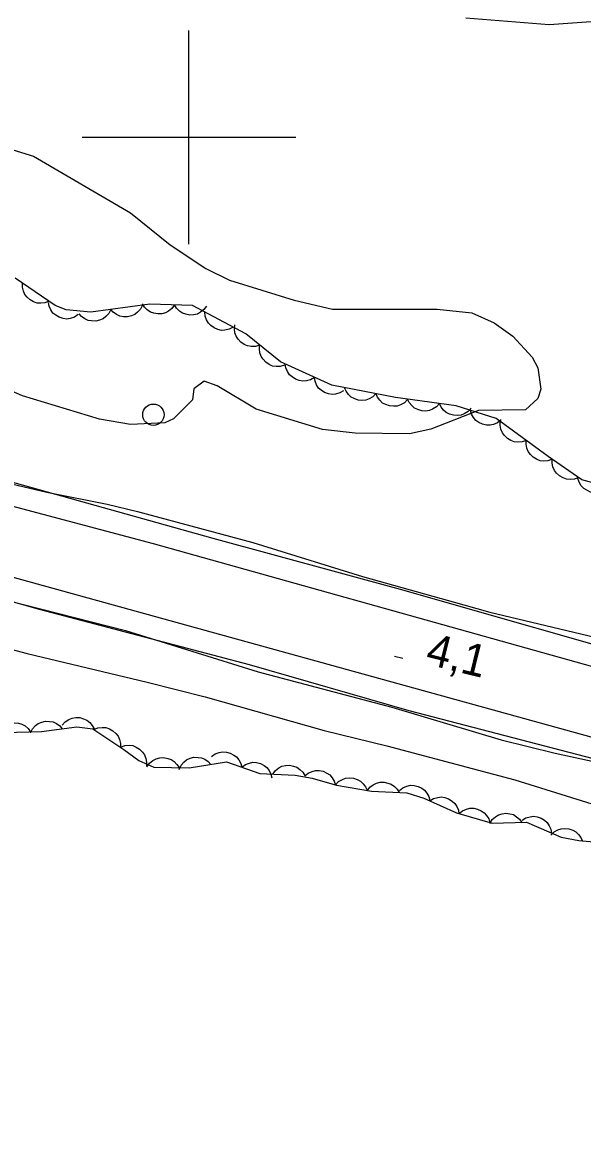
# Model space of a CAD drawing. Extents: x 336540 to 340074, y 5572036 to 5573747.
# Drawn here: x 337984.4 to 338036.8, y 5572505.5 to 5572610.7 of the extents above; entities that cross this region are included whole.
import ezdxf

# ---------------------------------------------------------------- set-up
doc = ezdxf.new("R2010")
doc.units = 0
for name, color, linetype in [('Niveau 2', 7, 'Continuous'), ('Niveau 21', 7, 'Continuous'), ('Niveau 22', 7, 'Continuous'), ('Niveau 3', 7, 'Continuous'), ('Niveau 36', 7, 'Continuous'), ('Niveau 44', 7, 'Continuous'), ('Niveau 61', 7, 'Continuous')]:
    doc.layers.add(name, color=color, linetype=linetype)

msp = doc.modelspace()

# ---------------------------------------------------------------- linework, layer by layer
at = {"layer": 'Niveau 2'}
for points in [[(338025.92, 5572611.16), (338033.73, 5572610.54), (338042.85, 5572611.19), (338048.48, 5572610.11), (338050.38, 5572609.36), (338051.82, 5572607.91)], [(337974.11, 5572601.69), (337985.45, 5572598.23), (337994.53, 5572592.93), (337998.23, 5572589.91), (338001.57, 5572587.71), (338003.81, 5572586.61), (338009.85, 5572584.73), (338013.44, 5572583.89), (338023.25, 5572583.89), (338026.49, 5572583.56), (338028.57, 5572582.63), (338030.31, 5572581.36), (338032.12, 5572579.42), (338032.66, 5572578.42), (338032.95, 5572576.41), (338032.65, 5572575.55), (338031.52, 5572574.47), (338027.12, 5572574.43), (338022.64, 5572572.67), (338020.64, 5572572.22), (338015.56, 5572572.3), (338012.49, 5572572.65), (338006.3, 5572574.55), (338002.64, 5572576.72), (338001.43, 5572577.17), (338000.45, 5572576.46), (338000.34, 5572575.42), (337998.56, 5572573.64), (337997.73, 5572573.25), (337994.54, 5572573.1), (337991.63, 5572573.61), (337984.42, 5572575.78), (337980.95, 5572577.29)], [(337928.57, 5572582.16), (337931.7, 5572581.8), (337933.44, 5572581.44), (337935.27, 5572580.92), (337943, 5572578.08), (337946.18, 5572577.09), (337949.67, 5572576.14), (337955.64, 5572574.6), (337959.79, 5572573.91), (337962.86, 5572573.11), (337966.03, 5572572.43), (337969.04, 5572571.63), (337975.99, 5572569.41), (337978.58, 5572568.69), (337986.71, 5572566.76), (337992.35, 5572565.64), (337995.17, 5572564.97), (338005.99, 5572562.05), (338016.24, 5572558.87), (338025.72, 5572556.22), (338028.18, 5572555.55), (338039.95, 5572552.73)], [(337923.55, 5572574.39), (337933.91, 5572572.26), (337937.07, 5572571.44), (337939.01, 5572570.83), (337944.78, 5572568.69), (337947.28, 5572567.97), (337951.75, 5572565.24), (337953.36, 5572564.41), (337954.66, 5572563.88), (337957.77, 5572563.06), (337963.88, 5572561.64), (337973.47, 5572559.07), (337994.05, 5572553.82), (338006.48, 5572549.95), (338018.99, 5572546.65), (338029.24, 5572543.58), (338034.28, 5572542.35), (338041.94, 5572540.69)]]:
    msp.add_lwpolyline(points, dxfattribs=at)
at = {"layer": 'Niveau 21'}
for points in [[(337852.67, 5572595.36), (337877.92, 5572592.21), (337886.53, 5572590.79), (337896.3, 5572589.3), (337911.48, 5572586.3), (337919.32, 5572584.52), (337938.99, 5572579.49), (337949.13, 5572577.04), (337958.15, 5572574.55), (337974.09, 5572570.34), (338002.25, 5572562.48), (338019.76, 5572557.7), (338045.15, 5572550.46), (338072.57, 5572543.02), (338093.43, 5572537.04), (338106.61, 5572533.4)], [(338210.81, 5572505.65), (338121.36, 5572527.18), (338108.36, 5572530.69), (337996.68, 5572561.95), (337968.61, 5572569.39), (337945.48, 5572576), (337926.49, 5572580.78), (337907.72, 5572584.55), (337885.39, 5572588.48), (337861.37, 5572592.2), (337856.01, 5572592.59)], [(337718.4, 5572591.92), (337765.14, 5572590.89), (337804.96, 5572589.57), (337824.13, 5572588.53), (337849.6, 5572586.58), (337868.45, 5572584.69), (337881.74, 5572582.9), (337902.53, 5572579.22), (337918.92, 5572575.87), (337936.88, 5572571.39), (337978.65, 5572560.16), (338042.36, 5572542.58), (338110.03, 5572523.64), (338143.89, 5572514.94), (338182.77, 5572505.53)], [(337711.5, 5572590.18), (337758.99, 5572589.08), (337776.73, 5572588.81), (337827.41, 5572586.99), (337834.4, 5572586.55), (337856.72, 5572584.32), (337865.01, 5572583.33), (337889.61, 5572579.82), (337897.73, 5572578.58), (337904.3, 5572577.39), (337909.38, 5572576.27), (337913.22, 5572575.33), (337953.56, 5572564.99), (337985.99, 5572555.83), (338005.65, 5572550.63), (338020.57, 5572546.33), (338038.55, 5572541.67), (338052.73, 5572537.82), (338066.82, 5572533.68), (338093.77, 5572526.25), (338106.41, 5572522.23)]]:
    msp.add_lwpolyline(points, dxfattribs=at)
at = {"layer": 'Niveau 22'}
msp.add_lwpolyline([(337979.29, 5572553.13), (337984.85, 5572551.68), (337996.08, 5572549), (338001.51, 5572547.61), (338012.66, 5572544.47), (338018.53, 5572543.04), (338030.52, 5572539.84), (338042.02, 5572536.25)], dxfattribs=at)
at = {"layer": 'Niveau 3'}
msp.add_line((338019.25, 5572551.44), (338020.03, 5572551.25), dxfattribs=at)
at = {"layer": 'Niveau 36'}
msp.add_circle((337996.67, 5572574.02), 1, dxfattribs=at)
at = {"layer": 'Niveau 44'}
for points in [[(338041.33, 5572566.67), (338036.78, 5572567.94), (338033.64, 5572570.12), (338028.77, 5572573.67), (338025.01, 5572574.84), (338019.34, 5572575.65), (338013.37, 5572576.78), (338008.57, 5572578.97), (338005.32, 5572581.59), (338000.32, 5572584.24), (337996.35, 5572584.38), (337990.83, 5572583.63), (337988.51, 5572583.84), (337987.48, 5572584.26), (337983.72, 5572586.8)], [(337986.91, 5572584.65), (337986.52, 5572584.49), (337986.12, 5572584.45), (337985.79, 5572584.47), (337985.45, 5572584.59), (337985.13, 5572584.77), (337984.85, 5572585.03), (337984.64, 5572585.28), (337984.51, 5572585.6), (337984.42, 5572585.96), (337984.42, 5572586.32)], [(337989.62, 5572583.39), (337989.27, 5572583.16), (337988.88, 5572583.04), (337988.56, 5572582.98), (337988.21, 5572583.03), (337987.86, 5572583.14), (337987.53, 5572583.34), (337987.27, 5572583.54), (337987.07, 5572583.83), (337986.92, 5572584.17), (337986.84, 5572584.52)], [(337992.68, 5572583.88), (337992.5, 5572583.51), (337992.22, 5572583.21), (337991.96, 5572583), (337991.64, 5572582.87), (337991.28, 5572582.79), (337990.89, 5572582.8), (337990.57, 5572582.84), (337990.25, 5572583), (337989.95, 5572583.21), (337989.71, 5572583.48)], [(337995.66, 5572584.29), (337995.47, 5572583.91), (337995.19, 5572583.62), (337994.93, 5572583.41), (337994.61, 5572583.27), (337994.25, 5572583.19), (337993.87, 5572583.2), (337993.54, 5572583.25), (337993.23, 5572583.4), (337992.92, 5572583.61), (337992.68, 5572583.88)], [(337998.65, 5572584.3), (337998.4, 5572583.96), (337998.08, 5572583.72), (337997.79, 5572583.55), (337997.45, 5572583.48), (337997.08, 5572583.46), (337996.7, 5572583.54), (337996.39, 5572583.63), (337996.1, 5572583.84), (337995.84, 5572584.1), (337995.65, 5572584.4)], [(338001.65, 5572584.19), (338001.4, 5572583.86), (338001.07, 5572583.61), (338000.79, 5572583.45), (338000.44, 5572583.37), (338000.07, 5572583.35), (337999.7, 5572583.43), (337999.39, 5572583.53), (337999.1, 5572583.73), (337998.84, 5572583.99), (337998.65, 5572584.3)], [(338004.14, 5572582.21), (338003.77, 5572582.02), (338003.37, 5572581.94), (338003.04, 5572581.92), (338002.7, 5572582), (338002.36, 5572582.14), (338002.06, 5572582.38), (338001.82, 5572582.6), (338001.65, 5572582.91), (338001.53, 5572583.26), (338001.49, 5572583.62)], [(338006.62, 5572580.54), (338006.22, 5572580.42), (338005.81, 5572580.42), (338005.48, 5572580.46), (338005.16, 5572580.61), (338004.86, 5572580.81), (338004.6, 5572581.1), (338004.41, 5572581.37), (338004.31, 5572581.7), (338004.25, 5572582.07), (338004.28, 5572582.43)], [(338008.95, 5572578.66), (338008.55, 5572578.54), (338008.15, 5572578.54), (338007.82, 5572578.58), (338007.5, 5572578.72), (338007.19, 5572578.93), (338006.94, 5572579.22), (338006.75, 5572579.48), (338006.64, 5572579.82), (338006.59, 5572580.18), (338006.62, 5572580.54)], [(338011.75, 5572577.52), (338011.39, 5572577.3), (338011, 5572577.2), (338010.67, 5572577.16), (338010.32, 5572577.22), (338009.97, 5572577.34), (338009.66, 5572577.56), (338009.41, 5572577.77), (338009.22, 5572578.07), (338009.08, 5572578.41), (338009.02, 5572578.77)], [(338014.48, 5572576.27), (338014.12, 5572576.06), (338013.73, 5572575.96), (338013.4, 5572575.92), (338013.05, 5572575.98), (338012.7, 5572576.1), (338012.39, 5572576.31), (338012.14, 5572576.52), (338011.95, 5572576.82), (338011.81, 5572577.17), (338011.75, 5572577.52)], [(338017.51, 5572576), (338017.22, 5572575.7), (338016.86, 5572575.51), (338016.55, 5572575.39), (338016.2, 5572575.36), (338015.83, 5572575.4), (338015.47, 5572575.53), (338015.18, 5572575.68), (338014.93, 5572575.93), (338014.71, 5572576.22), (338014.57, 5572576.55)], [(338020.46, 5572575.44), (338020.17, 5572575.14), (338019.81, 5572574.95), (338019.5, 5572574.83), (338019.15, 5572574.81), (338018.78, 5572574.84), (338018.42, 5572574.98), (338018.13, 5572575.12), (338017.88, 5572575.37), (338017.66, 5572575.67), (338017.51, 5572576)], [(338023.44, 5572575.06), (338023.16, 5572574.75), (338022.81, 5572574.55), (338022.51, 5572574.42), (338022.16, 5572574.37), (338021.79, 5572574.4), (338021.42, 5572574.51), (338021.12, 5572574.64), (338020.86, 5572574.88), (338020.63, 5572575.17), (338020.47, 5572575.49)], [(338026.41, 5572574.64), (338026.13, 5572574.33), (338025.78, 5572574.12), (338025.48, 5572573.99), (338025.13, 5572573.95), (338024.76, 5572573.97), (338024.39, 5572574.09), (338024.09, 5572574.22), (338023.83, 5572574.45), (338023.6, 5572574.74), (338023.44, 5572575.06)], [(338029.22, 5572573.53), (338028.9, 5572573.27), (338028.52, 5572573.12), (338028.2, 5572573.04), (338027.85, 5572573.05), (338027.49, 5572573.13), (338027.15, 5572573.3), (338026.87, 5572573.48), (338026.65, 5572573.75), (338026.46, 5572574.08), (338026.36, 5572574.42)], [(338031.58, 5572571.62), (338031.19, 5572571.48), (338030.78, 5572571.46), (338030.45, 5572571.49), (338030.12, 5572571.61), (338029.81, 5572571.81), (338029.54, 5572572.08), (338029.34, 5572572.34), (338029.21, 5572572.67), (338029.14, 5572573.03), (338029.15, 5572573.39)], [(338034, 5572569.86), (338033.61, 5572569.71), (338033.2, 5572569.69), (338032.87, 5572569.72), (338032.55, 5572569.85), (338032.23, 5572570.04), (338031.96, 5572570.31), (338031.76, 5572570.57), (338031.64, 5572570.9), (338031.57, 5572571.26), (338031.58, 5572571.62)], [(338036.47, 5572568.15), (338036.08, 5572568), (338035.68, 5572567.97), (338035.35, 5572567.99), (338035.02, 5572568.11), (338034.7, 5572568.3), (338034.42, 5572568.56), (338034.22, 5572568.81), (338034.08, 5572569.14), (338034, 5572569.5), (338034.01, 5572569.86)], [(338039.31, 5572567.23), (338038.99, 5572566.96), (338038.62, 5572566.8), (338038.3, 5572566.71), (338037.95, 5572566.72), (338037.59, 5572566.78), (338037.24, 5572566.95), (338036.96, 5572567.12), (338036.73, 5572567.38), (338036.53, 5572567.7), (338036.42, 5572568.04)], [(337982.16, 5572544.27), (337982.38, 5572544.62), (337982.69, 5572544.88), (337982.97, 5572545.06), (337983.3, 5572545.16), (337983.67, 5572545.2), (337984.05, 5572545.15), (337984.37, 5572545.07), (337984.67, 5572544.89), (337984.95, 5572544.64), (337985.16, 5572544.35)], [(337982.68, 5572544.28), (337986.19, 5572544.38), (337989.51, 5572544.8), (337991, 5572544.62), (337993.91, 5572542.7), (337995.32, 5572541.66), (337996.7, 5572541.05), (338000.01, 5572540.98), (338003.51, 5572541.53), (338006.63, 5572540.44), (338009.93, 5572540.3), (338011.54, 5572540.01), (338013.82, 5572539.36), (338017.08, 5572538.8), (338020.41, 5572538.63), (338021.99, 5572538.12), (338025.05, 5572536.76), (338028.39, 5572535.78), (338031.61, 5572535.88), (338034.83, 5572534.49), (338036.5, 5572534.17), (338038.24, 5572534.02)], [(337985.16, 5572544.25), (337985.35, 5572544.62), (337985.63, 5572544.92), (337985.89, 5572545.12), (337986.22, 5572545.25), (337986.58, 5572545.33), (337986.96, 5572545.32), (337987.28, 5572545.27), (337987.6, 5572545.11), (337987.9, 5572544.9), (337988.14, 5572544.63)], [(337988.14, 5572544.97), (337988.41, 5572545.28), (337988.76, 5572545.5), (337989.06, 5572545.63), (337989.41, 5572545.68), (337989.77, 5572545.67), (337990.14, 5572545.56), (337990.44, 5572545.44), (337990.71, 5572545.21), (337990.95, 5572544.93), (337991.12, 5572544.61)], [(337991.1, 5572544.56), (337991.48, 5572544.72), (337991.89, 5572544.75), (337992.22, 5572544.74), (337992.55, 5572544.63), (337992.88, 5572544.45), (337993.16, 5572544.19), (337993.37, 5572543.95), (337993.51, 5572543.62), (337993.6, 5572543.26), (337993.6, 5572542.9)], [(337993.61, 5572542.92), (337994.01, 5572543.06), (337994.41, 5572543.08), (337994.74, 5572543.05), (337995.07, 5572542.92), (337995.38, 5572542.73), (337995.65, 5572542.45), (337995.85, 5572542.19), (337995.97, 5572541.86), (337996.04, 5572541.5), (337996.03, 5572541.14)], [(337996.07, 5572541.06), (337996.31, 5572541.4), (337996.63, 5572541.65), (337996.92, 5572541.82), (337997.26, 5572541.9), (337997.63, 5572541.93), (337998.01, 5572541.85), (337998.32, 5572541.76), (337998.61, 5572541.56), (337998.87, 5572541.3), (337999.07, 5572541)], [(337999.08, 5572540.83), (337999.26, 5572541.21), (337999.53, 5572541.51), (337999.78, 5572541.73), (338000.1, 5572541.87), (338000.46, 5572541.96), (338000.85, 5572541.95), (338001.17, 5572541.92), (338001.49, 5572541.77), (338001.8, 5572541.56), (338002.04, 5572541.3)], [(338002.11, 5572542.02), (338002.44, 5572542.27), (338002.83, 5572542.41), (338003.15, 5572542.48), (338003.5, 5572542.45), (338003.86, 5572542.36), (338004.19, 5572542.17), (338004.46, 5572541.99), (338004.68, 5572541.71), (338004.85, 5572541.38), (338004.94, 5572541.03)], [(338004.94, 5572541.03), (338005.28, 5572541.28), (338005.66, 5572541.42), (338005.98, 5572541.49), (338006.33, 5572541.46), (338006.69, 5572541.37), (338007.03, 5572541.18), (338007.29, 5572541), (338007.51, 5572540.72), (338007.68, 5572540.39), (338007.77, 5572540.04)], [(338007.84, 5572540.39), (338008.09, 5572540.72), (338008.42, 5572540.97), (338008.7, 5572541.13), (338009.05, 5572541.2), (338009.42, 5572541.22), (338009.79, 5572541.14), (338010.1, 5572541.04), (338010.39, 5572540.83), (338010.65, 5572540.57), (338010.84, 5572540.26)], [(338010.84, 5572540.21), (338011.16, 5572540.48), (338011.53, 5572540.64), (338011.85, 5572540.73), (338012.2, 5572540.72), (338012.57, 5572540.65), (338012.91, 5572540.48), (338013.19, 5572540.31), (338013.42, 5572540.05), (338013.61, 5572539.73), (338013.73, 5572539.39)], [(338013.72, 5572539.38), (338014.01, 5572539.68), (338014.37, 5572539.88), (338014.67, 5572540), (338015.03, 5572540.03), (338015.39, 5572540), (338015.75, 5572539.87), (338016.05, 5572539.73), (338016.31, 5572539.49), (338016.53, 5572539.2), (338016.68, 5572538.87)], [(338016.68, 5572538.82), (338016.93, 5572539.15), (338017.26, 5572539.39), (338017.55, 5572539.55), (338017.89, 5572539.62), (338018.26, 5572539.64), (338018.63, 5572539.55), (338018.94, 5572539.45), (338019.23, 5572539.24), (338019.48, 5572538.98), (338019.67, 5572538.67)], [(338019.71, 5572538.86), (338020.03, 5572539.11), (338020.41, 5572539.26), (338020.74, 5572539.34), (338021.09, 5572539.32), (338021.45, 5572539.24), (338021.79, 5572539.06), (338022.06, 5572538.88), (338022.28, 5572538.6), (338022.46, 5572538.28), (338022.56, 5572537.94)], [(338022.54, 5572537.88), (338022.89, 5572538.1), (338023.29, 5572538.2), (338023.61, 5572538.25), (338023.96, 5572538.19), (338024.31, 5572538.07), (338024.63, 5572537.86), (338024.88, 5572537.65), (338025.07, 5572537.35), (338025.22, 5572537.01), (338025.28, 5572536.66)], [(338025.29, 5572536.69), (338025.61, 5572536.96), (338025.99, 5572537.11), (338026.31, 5572537.2), (338026.66, 5572537.19), (338027.02, 5572537.12), (338027.37, 5572536.95), (338027.64, 5572536.77), (338027.87, 5572536.51), (338028.06, 5572536.19), (338028.17, 5572535.84)], [(338028.16, 5572535.77), (338028.38, 5572536.13), (338028.69, 5572536.39), (338028.97, 5572536.57), (338029.31, 5572536.67), (338029.67, 5572536.72), (338030.05, 5572536.66), (338030.37, 5572536.59), (338030.67, 5572536.4), (338030.95, 5572536.16), (338031.16, 5572535.87)], [(338031.2, 5572536.06), (338031.55, 5572536.28), (338031.94, 5572536.39), (338032.27, 5572536.44), (338032.61, 5572536.39), (338032.96, 5572536.27), (338033.29, 5572536.06), (338033.54, 5572535.86), (338033.73, 5572535.56), (338033.88, 5572535.22), (338033.95, 5572534.87)], [(338033.89, 5572534.67), (338034.18, 5572534.97), (338034.54, 5572535.16), (338034.85, 5572535.27), (338035.2, 5572535.3), (338035.57, 5572535.26), (338035.93, 5572535.13), (338036.22, 5572534.98), (338036.47, 5572534.74), (338036.69, 5572534.44), (338036.84, 5572534.11)]]:
    msp.add_lwpolyline(points, dxfattribs=at)
at = {"layer": 'Niveau 61'}
for points in [[(338000, 5572590), (338000, 5572610)], [(337990, 5572600), (338010, 5572600)]]:
    msp.add_lwpolyline(points, dxfattribs=at)

# ---------------------------------------------------------------- texts
at = {"layer": 'Niveau 3'}
msp.add_text('4,1    ', height=3, rotation=346.1285, dxfattribs=at).set_placement((338022.04, 5572550.72))

doc.saveas('drawing.dxf')
